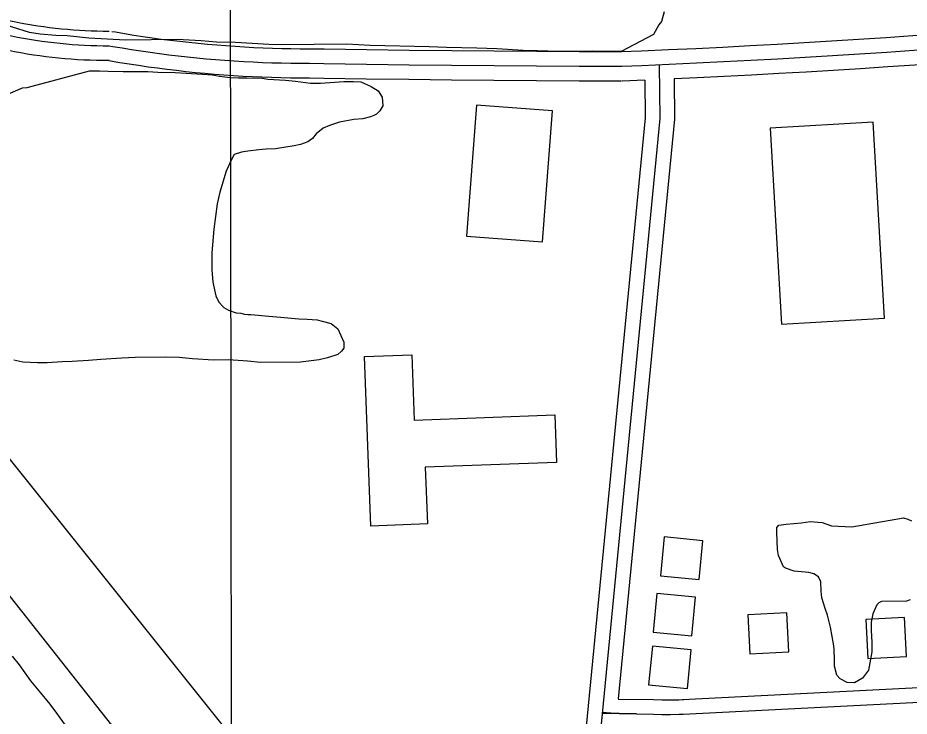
# Model space of a CAD drawing. Extents: x 3313442 to 3351311, y 721974 to 747360.
# Drawn here: x 3333089 to 3334005, y 738067 to 738784 of the extents above; entities that cross this region are included whole.
import ezdxf

# ---------------------------------------------------------------- set-up
doc = ezdxf.new("R2010")
doc.units = 0
for name, color, linetype in [('V-BLDG-OTLN', 7, 'Continuous'), ('V-GRID-MAJR', 7, 'Continuous'), ('V-ROAD-CNTR', 7, 'Continuous'), ('V-SITE-VEGE', 7, 'Continuous')]:
    doc.layers.add(name, color=color, linetype=linetype)

msp = doc.modelspace()

# ---------------------------------------------------------------- linework, layer by layer
at = {"layer": 'V-BLDG-OTLN'}
for points in [[(3333627.97, 738554.08), (3333637.95, 738688.68), (3333559.86, 738694.47), (3333549.88, 738559.87)], [(3333979.44, 738475.49), (3333967.8, 738676.97), (3333861.86, 738670.85), (3333873.5, 738469.37)], [(3333642.26, 738327.58), (3333507.42, 738322.58), (3333509.58, 738264.28), (3333451.44, 738262.12), (3333444.97, 738436.22), (3333493.56, 738438.03), (3333496.04, 738371.04), (3333640.45, 738376.4)], [(3333752.88, 738250.92), (3333749.01, 738211.1), (3333788.83, 738207.24), (3333792.69, 738247.05)], [(3333745.31, 738193.02), (3333741.44, 738153.21), (3333781.25, 738149.34), (3333785.12, 738189.16)], [(3333840.9, 738131.02), (3333880.84, 738133.06), (3333878.81, 738173.01), (3333838.86, 738170.97)], [(3333962.06, 738126.29), (3334002.01, 738128.32), (3333999.98, 738168.27), (3333960.03, 738166.24)], [(3333740.73, 738138.85), (3333736.86, 738099.04), (3333776.68, 738095.17), (3333780.54, 738134.99)]]:
    msp.add_lwpolyline(points, close=True, dxfattribs=at)
at = {"layer": 'V-GRID-MAJR'}
msp.add_spline([(3333324.14, 727373.91), (3333315.33, 733432.2), (3333306.52, 739493.96), (3333297.7, 745555.74), (3333297.69, 745559.18)], degree=3, dxfattribs=at)
at = {"layer": 'V-ROAD-CNTR'}
for points in [[(3332134.86, 739511.74), (3333547.42, 737747.26)], [(3333641.62, 737480.04), (3333014.09, 738274), (3332253.34, 739234.13)], [(3333182.67, 738770.07), (3333176.43, 738770.1), (3333170.3, 738770.2), (3333164.16, 738770.39), (3333158.03, 738770.65), (3333151.89, 738770.99), (3333145.77, 738771.41), (3333139.65, 738771.9), (3333133.54, 738772.47), (3333127.43, 738773.12), (3333121.34, 738773.85), (3333115.25, 738774.65), (3333109.18, 738775.53), (3333103.11, 738776.49), (3333097.06, 738777.52), (3333091.02, 738778.63), (3333085, 738779.82), (3333078.99, 738781.08), (3333073, 738782.42), (3333067.02, 738783.83), (3333061.06, 738785.32), (3333055.1, 738786.89), (3333052.71, 738787.54)], [(3333182.6, 738755.07), (3333176.27, 738755.1), (3333169.94, 738755.21), (3333163.61, 738755.4), (3333157.29, 738755.67), (3333150.97, 738756.02), (3333144.66, 738756.45), (3333138.35, 738756.96), (3333132.05, 738757.55), (3333125.75, 738758.22), (3333119.47, 738758.97), (3333113.19, 738759.79), (3333106.93, 738760.7), (3333100.68, 738761.69), (3333094.44, 738762.75), (3333088.22, 738763.89), (3333082.01, 738765.12), (3333075.81, 738766.42), (3333069.63, 738767.8), (3333063.48, 738769.25), (3333057.34, 738770.79), (3333051.22, 738772.4), (3333048.77, 738773.07)], [(3333388.53, 738752.01), (3333378.91, 738752.04), (3333369.36, 738752.15), (3333359.82, 738752.34), (3333350.27, 738752.61), (3333340.73, 738752.95), (3333331.19, 738753.38), (3333321.65, 738753.88), (3333312.12, 738754.46), (3333302.59, 738755.13), (3333293.07, 738755.87), (3333283.55, 738756.69), (3333274.05, 738757.58), (3333264.55, 738758.56), (3333255.05, 738759.61), (3333245.57, 738760.75), (3333236.1, 738761.96), (3333226.64, 738763.25), (3333217.18, 738764.62), (3333207.74, 738766.06), (3333198.32, 738767.59), (3333188.88, 738769.19), (3333185.2, 738769.84)], [(3334092.05, 738771.76), (3334064.17, 738769.59), (3334036.3, 738767.51), (3334008.43, 738765.5), (3333980.55, 738763.57), (3333952.66, 738761.73), (3333924.77, 738759.96), (3333896.88, 738758.28), (3333868.98, 738756.67), (3333841.07, 738755.14), (3333813.17, 738753.69), (3333785.25, 738752.33), (3333757.34, 738751.04), (3333729.42, 738749.83), (3333708.63, 738748.98)], [(3333182.53, 738740.07), (3333176.1, 738740.1), (3333169.58, 738740.21), (3333163.07, 738740.41), (3333156.56, 738740.69), (3333150.05, 738741.05), (3333143.54, 738741.49), (3333137.05, 738742.01), (3333130.56, 738742.62), (3333124.07, 738743.31), (3333117.6, 738744.08), (3333111.14, 738744.93), (3333104.69, 738745.87), (3333098.25, 738746.88), (3333091.82, 738747.98), (3333085.41, 738749.16), (3333079.01, 738750.42), (3333072.64, 738751.76), (3333066.27, 738753.18), (3333059.93, 738754.68), (3333053.61, 738756.26), (3333047.33, 738757.91), (3333044.82, 738758.6)], [(3333388.48, 738737.01), (3333378.81, 738737.04), (3333369.13, 738737.15), (3333359.46, 738737.34), (3333349.79, 738737.61), (3333340.12, 738737.97), (3333330.46, 738738.4), (3333320.8, 738738.91), (3333311.14, 738739.5), (3333301.49, 738740.17), (3333291.84, 738740.92), (3333282.21, 738741.75), (3333272.57, 738742.66), (3333262.95, 738743.64), (3333253.34, 738744.71), (3333243.73, 738745.86), (3333234.13, 738747.09), (3333224.55, 738748.39), (3333214.97, 738749.78), (3333205.41, 738751.25), (3333195.86, 738752.79), (3333186.32, 738754.41), (3333182.6, 738755.07)], [(3333709.3, 738748.99), (3333665.59, 738749.15), (3333621.9, 738749.39), (3333578.21, 738749.71), (3333534.52, 738750.1), (3333490.83, 738750.58), (3333447.15, 738751.14), (3333403.46, 738751.78), (3333388.72, 738752.01)], [(3334093.21, 738756.8), (3334065.31, 738754.64), (3334037.4, 738752.55), (3334009.48, 738750.54), (3333981.56, 738748.61), (3333953.63, 738746.76), (3333925.7, 738744.99), (3333897.76, 738743.3), (3333869.82, 738741.69), (3333841.87, 738740.16), (3333813.92, 738738.71), (3333785.97, 738737.34), (3333758.01, 738736.05), (3333730.05, 738734.84), (3333709.24, 738733.99)], [(3333388.43, 738722.01), (3333378.7, 738722.04), (3333368.9, 738722.16), (3333359.1, 738722.35), (3333349.31, 738722.62), (3333339.52, 738722.98), (3333329.73, 738723.41), (3333319.94, 738723.93), (3333310.16, 738724.53), (3333300.39, 738725.21), (3333290.62, 738725.97), (3333280.86, 738726.81), (3333271.1, 738727.73), (3333261.36, 738728.73), (3333251.62, 738729.81), (3333241.89, 738730.97), (3333232.17, 738732.22), (3333222.46, 738733.54), (3333212.76, 738734.94), (3333203.08, 738736.43), (3333193.41, 738737.99), (3333183.77, 738739.63), (3333180, 738740.3)], [(3334094.37, 738741.85), (3334066.45, 738739.68), (3334038.49, 738737.59), (3334010.54, 738735.57), (3333982.57, 738733.64), (3333954.6, 738731.79), (3333926.63, 738730.02), (3333898.65, 738728.33), (3333870.66, 738726.72), (3333842.67, 738725.18), (3333814.68, 738723.73), (3333786.68, 738722.36), (3333763, 738721.27)], [(3333709.24, 738733.99), (3333665.52, 738734.15), (3333621.81, 738734.39), (3333578.09, 738734.71), (3333534.37, 738735.11), (3333490.66, 738735.58), (3333446.94, 738736.14), (3333403.23, 738736.78), (3333388.48, 738737.01)], [(3333747.87, 738735.6), (3333748.38, 738680.63), (3333654.06, 737708.93)], [(3333709.19, 738718.99), (3333665.46, 738719.15), (3333621.71, 738719.39), (3333577.97, 738719.71), (3333534.22, 738720.11), (3333490.48, 738720.58), (3333446.74, 738721.14), (3333403, 738721.78), (3333388.24, 738722.01)], [(3333733.01, 738719.95), (3333733.37, 738681.29), (3333639.13, 737710.38)], [(3333763, 738721.27), (3333763.38, 738679.97), (3333705.59, 738084.55)], [(3333733.01, 738719.95), (3333709.85, 738719.01)], [(3333771.54, 738083.9), (3334998.81, 738146.4)], [(3333772.3, 738068.92), (3334999.57, 738131.42)], [(3333705.59, 738084.54), (3333742.04, 738083.87), (3333750.68, 738083.79), (3333759.33, 738083.78), (3333767.98, 738083.86), (3333773.24, 738083.94)], [(3333689.21, 738071.05), (3333697.97, 738070.48), (3333706.74, 738070), (3333715.51, 738069.6), (3333724.28, 738069.28), (3333689.1, 738069.85), (3333741.83, 738068.87), (3333750.61, 738068.79), (3333759.39, 738068.78), (3333768.17, 738068.86), (3333772.3, 738068.92)]]:
    msp.add_lwpolyline(points, dxfattribs=at)
at = {"layer": 'V-SITE-VEGE'}
for points in [[(3333753.01, 738790.07), (3333750.28, 738780.21), (3333747.5, 738776.91), (3333741.95, 738767.03), (3333708.83, 738749.43), (3333695.71, 738749.32), (3333679.31, 738749.65), (3333644.17, 738749.37), (3333622.61, 738750.14), (3333608.09, 738750.49), (3333580.9, 738752.15), (3333560.28, 738752.92), (3333529.35, 738753.6), (3333511.54, 738754.4), (3333450.62, 738755.78), (3333426.71, 738756.99), (3333359.72, 738756.46), (3333346.6, 738756.82), (3333312.38, 738758.89), (3333292.7, 738759.2), (3333277.22, 738760.48), (3333252.38, 738761.68), (3333199.44, 738761.26), (3333161.47, 738763.3), (3333139.44, 738765.46), (3333127.72, 738765.83), (3333111.78, 738767.11), (3333100.52, 738768.9), (3333065.29, 738779.86)], [(3333250.31, 738727.93), (3333261.56, 738727.09), (3333278.43, 738726.29), (3333288.28, 738725.43), (3333295.79, 738724.08), (3333307.04, 738722.77), (3333315.48, 738722.37), (3333323.91, 738722.43), (3333339.85, 738722.09), (3333345.48, 738721.2), (3333363.76, 738719.94), (3333374.07, 738719.09), (3333389.55, 738716.87), (3333399.86, 738716.95), (3333423.74, 738718.55), (3333433.58, 738718.63), (3333441.08, 738718.22), (3333451.89, 738713.62), (3333458.96, 738708.99), (3333463.23, 738702.47), (3333463.77, 738693.57), (3333460.53, 738688.39), (3333457.28, 738685.09), (3333454.47, 738683.66), (3333451.21, 738682.23), (3333443.26, 738680.29), (3333433.89, 738679.75), (3333419.39, 738676.82), (3333409.11, 738673.45), (3333402.58, 738670.59), (3333395.12, 738664.91), (3333391.41, 738660.19), (3333386.75, 738656.88), (3333379.28, 738654), (3333372.73, 738652.55), (3333353.55, 738649.58), (3333343.71, 738649.03), (3333336.22, 738648.51), (3333324.99, 738647.01), (3333318.44, 738646.02), (3333310.96, 738643.62), (3333308.65, 738639.38), (3333302.66, 738626.68), (3333296.28, 738605.08), (3333293.56, 738592.88), (3333290.02, 738567.08), (3333287.88, 738542.7), (3333288.02, 738525.36), (3333289.05, 738512.72), (3333291.98, 738498.69), (3333295.31, 738492.16), (3333300.51, 738486.57), (3333305.22, 738483.8), (3333313.2, 738481.06), (3333317.89, 738480.62), (3333321.65, 738479.72), (3333324.93, 738479.28), (3333328.21, 738479.3), (3333346.5, 738477.57), (3333358.69, 738476.74), (3333377.44, 738475.01), (3333385.88, 738474.61), (3333396.19, 738473.76), (3333401.36, 738472.39), (3333410.75, 738470.13), (3333417.35, 738464.56), (3333423.55, 738451.02), (3333423.6, 738444.93), (3333421.28, 738441.63), (3333417.56, 738438.32), (3333406.81, 738434.95), (3333398.39, 738433.01), (3333379.2, 738430.52), (3333337.98, 738430.19), (3333324.84, 738431.48), (3333305.16, 738432.73), (3333289.7, 738432.61), (3333268.14, 738433.84), (3333254.54, 738435.14), (3333240.01, 738435.49), (3333209.09, 738435.24), (3333195.51, 738434.66), (3333173.97, 738433.08), (3333161.33, 738432.04), (3333144.47, 738430.97), (3333134.16, 738430.89), (3333118.71, 738429.83), (3333108.87, 738429.75), (3333093.87, 738430.57), (3333084.48, 738432.36)], [(3333098.16, 738712.66), (3333162.21, 738729.57), (3333172.52, 738729.65), (3333181.43, 738729.25), (3333196.89, 738728.91), (3333222.19, 738729.11), (3333232.5, 738728.26), (3333250.31, 738727.93)], [(3333079.01, 738705.94), (3333093.48, 738712.15), (3333098.16, 738712.66)], [(3334005.72, 738186.29), (3334001.98, 738184.86), (3333976.21, 738184.65), (3333973.42, 738183.22), (3333971.56, 738181.33), (3333967.41, 738171.93), (3333965.61, 738163.48), (3333965.68, 738155.05), (3333966.24, 738142.87), (3333966.32, 738133.03), (3333962.72, 738114.26), (3333956.7, 738105.78), (3333948.31, 738101.03), (3333940.81, 738101.44), (3333933.75, 738105.13), (3333930.44, 738108.85), (3333928.02, 738118.2), (3333927.97, 738124.76), (3333927.42, 738135.53), (3333927.38, 738139.28), (3333923.95, 738158.46), (3333920.57, 738170.62), (3333918.17, 738177.62), (3333914.81, 738188.37), (3333914.28, 738195.4), (3333913.74, 738204.76), (3333911.35, 738209.9), (3333906.64, 738213.14), (3333901.48, 738214.51), (3333886.48, 738215.79), (3333877.55, 738219), (3333875.66, 738220.39), (3333870.42, 738232.06), (3333869.43, 738238.14), (3333868.82, 738255.47), (3333868.78, 738260.63), (3333870.63, 738262.98), (3333878.12, 738263.98), (3333894.04, 738265.52), (3333902.93, 738266.99), (3333915.12, 738265.68), (3333924.99, 738262.48), (3333945.61, 738261.24), (3333998.95, 738270.58), (3334003.18, 738269.2), (3334006.94, 738267.36)], [(3333082.71, 738128.66), (3333090.2, 738119.53), (3333101.59, 738103.32), (3333110.27, 738093.02), (3333121.64, 738079.18), (3333128.24, 738070.04), (3333137.83, 738056.48)]]:
    msp.add_lwpolyline(points, dxfattribs=at)

doc.saveas('drawing.dxf')
